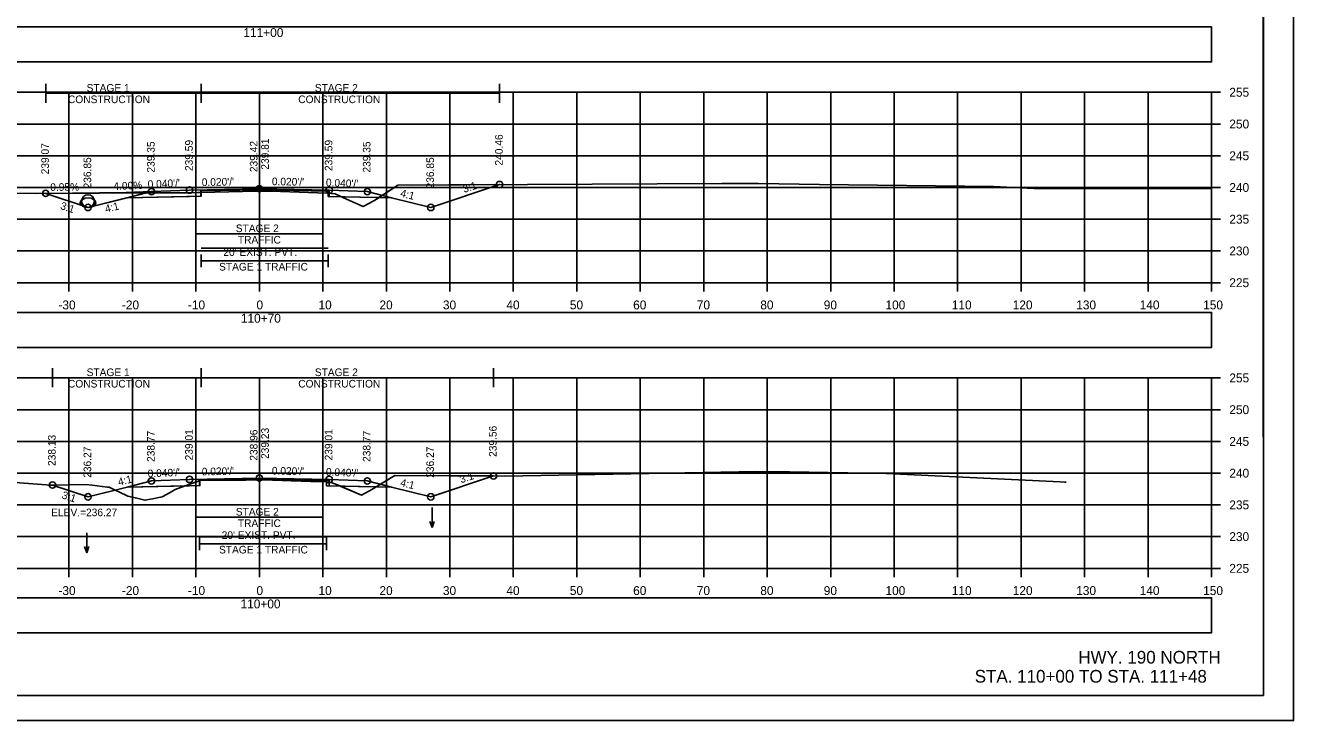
# Model space of a CAD drawing. Extents: x 1369627 to 1374022, y 380035 to 398173.
# Drawn here: x 1370142.4 to 1370342.2, y 380888.2 to 380997.7 of the extents above; entities that cross this region are included whole.
import ezdxf

# ---------------------------------------------------------------- set-up
doc = ezdxf.new("R2010")
doc.units = 0
for name, color, linetype in [('Default', 7, 'Continuous'), ('R_Alt Surface', 7, 'Continuous'), ('R_Axis', 7, 'Continuous'), ('R_Axis Annot', 7, 'Continuous'), ('R_Border', 7, 'Continuous'), ('R_Border Notes', 7, 'Continuous'), ('R_Draft', 7, 'Continuous'), ('R_Drive', 7, 'Continuous'), ('R_Exist Surface', 7, 'Continuous'), ('R_Fin Surface', 7, 'Continuous'), ('R_Grid', 7, 'Continuous'), ('R_MOT', 7, 'Continuous'), ('R_No Plot', 7, 'Continuous'), ('R_Water', 7, 'Continuous'), ('R_Water Annot', 7, 'Continuous'), ('R_Xsect Elev', 7, 'Continuous'), ('R_Xsect Slope', 7, 'Continuous'), ('T_Vehicle Path Lt Major', 7, 'Continuous'), ('T_Vehicle Path Lt Minor', 7, 'Continuous'), ('T_Vehicle Path Rt', 7, 'Continuous')]:
    doc.layers.add(name, color=color, linetype=linetype)

msp = doc.modelspace()

# ---------------------------------------------------------------- linework, layer by layer
at = {"layer": 'Default'}
for points in [[(1370029.24, 380991.99), (1370329.24, 380991.99), (1370329.24, 380997.51), (1370029.24, 380997.51)], [(1370029.24, 380947.01), (1370329.24, 380947.01), (1370329.24, 380952.53), (1370029.24, 380952.53)], [(1370029.24, 380902.06), (1370329.24, 380902.06), (1370329.24, 380907.58), (1370029.24, 380907.58)]]:
    msp.add_lwpolyline(points, close=True, dxfattribs=at)
at = {"layer": 'R_Alt Surface'}
for points in [[(1370158.41, 380970.6), (1370170.05, 380970.83), (1370170.05, 380971.67), (1370179.24, 380971.85), (1370190.05, 380971.63), (1370190.05, 380970.8), (1370200.07, 380970.6)], [(1370158.41, 380925.02), (1370169.79, 380925.25), (1370169.79, 380926.08), (1370179.24, 380926.27), (1370189.79, 380926.06), (1370189.79, 380925.22), (1370200.07, 380925.02)]]:
    msp.add_lwpolyline(points, dxfattribs=at)
at = {"layer": 'R_Axis'}
for p, q in [((1370329.24, 380957.21), (1370329.24, 380987.21)), ((1370330.64, 380987.21), (1370329.24, 380987.21)), ((1370330.64, 380982.21), (1370329.24, 380982.21)), ((1370330.64, 380977.21), (1370329.24, 380977.21)), ((1370330.64, 380972.21), (1370329.24, 380972.21)), ((1370330.64, 380967.21), (1370329.24, 380967.21)), ((1370330.64, 380962.21), (1370329.24, 380962.21)), ((1370029.24, 380957.21), (1370329.24, 380957.21)), ((1370149.24, 380955.81), (1370149.24, 380957.21)), ((1370159.24, 380955.81), (1370159.24, 380957.21)), ((1370169.24, 380955.81), (1370169.24, 380957.21)), ((1370179.24, 380955.81), (1370179.24, 380957.21)), ((1370189.24, 380955.81), (1370189.24, 380957.21)), ((1370199.24, 380955.81), (1370199.24, 380957.21)), ((1370209.24, 380955.81), (1370209.24, 380957.21)), ((1370219.24, 380955.81), (1370219.24, 380957.21)), ((1370229.24, 380955.81), (1370229.24, 380957.21)), ((1370239.24, 380955.81), (1370239.24, 380957.21)), ((1370249.24, 380955.81), (1370249.24, 380957.21)), ((1370259.24, 380955.81), (1370259.24, 380957.21)), ((1370269.24, 380955.81), (1370269.24, 380957.21)), ((1370279.24, 380955.81), (1370279.24, 380957.21)), ((1370289.24, 380955.81), (1370289.24, 380957.21)), ((1370299.24, 380955.81), (1370299.24, 380957.21)), ((1370309.24, 380955.81), (1370309.24, 380957.21)), ((1370319.24, 380955.81), (1370319.24, 380957.21)), ((1370329.24, 380955.81), (1370329.24, 380957.21)), ((1370330.64, 380957.21), (1370329.24, 380957.21)), ((1370329.24, 380912.21), (1370329.24, 380942.21)), ((1370330.64, 380942.21), (1370329.24, 380942.21)), ((1370330.64, 380937.21), (1370329.24, 380937.21)), ((1370330.64, 380932.21), (1370329.24, 380932.21)), ((1370330.64, 380927.21), (1370329.24, 380927.21)), ((1370330.64, 380922.21), (1370329.24, 380922.21)), ((1370330.64, 380917.21), (1370329.24, 380917.21)), ((1370029.24, 380912.21), (1370329.24, 380912.21)), ((1370149.24, 380910.81), (1370149.24, 380912.21)), ((1370159.24, 380910.81), (1370159.24, 380912.21)), ((1370169.24, 380910.81), (1370169.24, 380912.21)), ((1370179.24, 380910.81), (1370179.24, 380912.21)), ((1370189.24, 380910.81), (1370189.24, 380912.21)), ((1370199.24, 380910.81), (1370199.24, 380912.21)), ((1370209.24, 380910.81), (1370209.24, 380912.21)), ((1370219.24, 380910.81), (1370219.24, 380912.21)), ((1370229.24, 380910.81), (1370229.24, 380912.21)), ((1370239.24, 380910.81), (1370239.24, 380912.21)), ((1370249.24, 380910.81), (1370249.24, 380912.21)), ((1370259.24, 380910.81), (1370259.24, 380912.21)), ((1370269.24, 380910.81), (1370269.24, 380912.21)), ((1370279.24, 380910.81), (1370279.24, 380912.21)), ((1370289.24, 380910.81), (1370289.24, 380912.21)), ((1370299.24, 380910.81), (1370299.24, 380912.21)), ((1370309.24, 380910.81), (1370309.24, 380912.21)), ((1370319.24, 380910.81), (1370319.24, 380912.21)), ((1370329.24, 380910.81), (1370329.24, 380912.21)), ((1370330.64, 380912.21), (1370329.24, 380912.21))]:
    msp.add_line(p, q, dxfattribs=at)
at = {"layer": 'R_Border'}
for q in [(1370337.42, 381097.67), (1370021.24, 380892.21)]:
    msp.add_line((1370337.42, 380892.21), q, dxfattribs=at)
at = {"layer": 'R_Drive'}
for p, q in [((1370158.24, 380971.4), (1370145.58, 380971.28)), ((1370162.24, 380971.56), (1370158.24, 380971.4))]:
    msp.add_line(p, q, dxfattribs=at)
at = {"layer": 'R_Exist Surface'}
for points in [[(1370136.66, 380971.32), (1370143.95, 380971.27), (1370164.21, 380971.38), (1370168.4, 380971.37), (1370169.5, 380971.4), (1370170.02, 380971.41), (1370178.76, 380971.62), (1370180.05, 380971.65), (1370182.59, 380971.57), (1370189.9, 380971.29), (1370190.62, 380971.26), (1370191.15, 380971.23), (1370192.51, 380970.6), (1370195.58, 380969.23), (1370197.26, 380970.09), (1370201.07, 380972.59), (1370252.07, 380972.84), (1370255.55, 380972.83), (1370257.85, 380972.86), (1370267.46, 380972.68), (1370294.91, 380972.34), (1370301.24, 380972.06), (1370329.24, 380972.02)], [(1370138.7, 380925.9), (1370145.66, 380925.36), (1370146.01, 380925.34), (1370146.63, 380925.34), (1370151.88, 380925.4), (1370152.89, 380925.3), (1370155.27, 380925.02), (1370155.57, 380924.99), (1370157.09, 380924.26), (1370158.51, 380923.6), (1370159.72, 380923.3), (1370161.2, 380922.95), (1370162.38, 380923.17), (1370163.9, 380923.48), (1370165.17, 380924.17), (1370165.96, 380924.63), (1370167.57, 380925.23), (1370169.88, 380926.03), (1370177.09, 380926.13), (1370179.79, 380926.18), (1370187.36, 380925.9), (1370189.79, 380925.82), (1370190.35, 380925.76), (1370190.55, 380925.75), (1370191.82, 380925.24), (1370195.35, 380923.74), (1370196.97, 380924.64), (1370200.58, 380926.86), (1370217.92, 380926.76), (1370257.6, 380927.48), (1370262.74, 380927.42), (1370278.04, 380927.14), (1370305.39, 380925.82), (1370306.14, 380925.78), (1370306.36, 380925.78)]]:
    msp.add_lwpolyline(points, dxfattribs=at)
at = {"layer": 'R_Fin Surface'}
for points in [[(1370145.58, 380971.28), (1370152.24, 380969.06), (1370158.41, 380970.6), (1370162.24, 380971.56), (1370168.24, 380971.8), (1370179.24, 380972.02), (1370190.24, 380971.8), (1370196.24, 380971.56), (1370200.05, 380970.6), (1370206.24, 380969.06), (1370217.07, 380972.67)], [(1370146.64, 380925.34), (1370152.24, 380923.48), (1370158.41, 380925.02), (1370162.24, 380925.98), (1370168.24, 380926.22), (1370179.24, 380926.44), (1370190.24, 380926.22), (1370196.24, 380925.98), (1370200.05, 380925.02), (1370206.24, 380923.48), (1370216.11, 380926.77)]]:
    msp.add_lwpolyline(points, dxfattribs=at)
at = {"layer": 'R_Grid'}
for p, q in [((1370029.24, 380987.21), (1370329.24, 380987.21)), ((1370149.24, 380957.21), (1370149.24, 380987.21)), ((1370159.24, 380957.21), (1370159.24, 380987.21)), ((1370169.24, 380957.21), (1370169.24, 380987.21)), ((1370179.24, 380957.21), (1370179.24, 380987.21)), ((1370189.24, 380957.21), (1370189.24, 380987.21)), ((1370199.24, 380957.21), (1370199.24, 380987.21)), ((1370209.24, 380957.21), (1370209.24, 380987.21)), ((1370219.24, 380957.21), (1370219.24, 380987.21)), ((1370229.24, 380957.21), (1370229.24, 380987.21)), ((1370239.24, 380957.21), (1370239.24, 380987.21)), ((1370249.24, 380957.21), (1370249.24, 380987.21)), ((1370259.24, 380957.21), (1370259.24, 380987.21)), ((1370269.24, 380957.21), (1370269.24, 380987.21)), ((1370279.24, 380957.21), (1370279.24, 380987.21)), ((1370289.24, 380957.21), (1370289.24, 380987.21)), ((1370299.24, 380957.21), (1370299.24, 380987.21)), ((1370309.24, 380957.21), (1370309.24, 380987.21)), ((1370319.24, 380957.21), (1370319.24, 380987.21)), ((1370329.24, 380957.21), (1370329.24, 380987.21)), ((1370029.24, 380982.21), (1370329.24, 380982.21)), ((1370029.24, 380977.21), (1370329.24, 380977.21)), ((1370029.24, 380972.21), (1370329.24, 380972.21)), ((1370029.24, 380967.21), (1370329.24, 380967.21)), ((1370029.24, 380962.21), (1370329.24, 380962.21)), ((1370029.24, 380957.21), (1370329.24, 380957.21)), ((1370029.24, 380942.21), (1370329.24, 380942.21)), ((1370149.24, 380912.21), (1370149.24, 380942.21)), ((1370159.24, 380912.21), (1370159.24, 380942.21)), ((1370169.24, 380912.21), (1370169.24, 380942.21)), ((1370179.24, 380912.21), (1370179.24, 380942.21)), ((1370189.24, 380912.21), (1370189.24, 380942.21)), ((1370199.24, 380912.21), (1370199.24, 380942.21)), ((1370209.24, 380912.21), (1370209.24, 380942.21)), ((1370219.24, 380912.21), (1370219.24, 380942.21)), ((1370229.24, 380912.21), (1370229.24, 380942.21)), ((1370239.24, 380912.21), (1370239.24, 380942.21)), ((1370249.24, 380912.21), (1370249.24, 380942.21)), ((1370259.24, 380912.21), (1370259.24, 380942.21)), ((1370269.24, 380912.21), (1370269.24, 380942.21)), ((1370279.24, 380912.21), (1370279.24, 380942.21)), ((1370289.24, 380912.21), (1370289.24, 380942.21)), ((1370299.24, 380912.21), (1370299.24, 380942.21)), ((1370309.24, 380912.21), (1370309.24, 380942.21)), ((1370319.24, 380912.21), (1370319.24, 380942.21)), ((1370329.24, 380912.21), (1370329.24, 380942.21)), ((1370029.24, 380937.21), (1370329.24, 380937.21)), ((1370029.24, 380932.21), (1370329.24, 380932.21)), ((1370029.24, 380927.21), (1370329.24, 380927.21)), ((1370029.24, 380922.21), (1370329.24, 380922.21)), ((1370029.24, 380917.21), (1370329.24, 380917.21)), ((1370029.24, 380912.21), (1370329.24, 380912.21))]:
    msp.add_line(p, q, dxfattribs=at)
at = {"layer": 'R_MOT'}
for p, q in [((1370145.58, 380985.55), (1370145.58, 380988.55)), ((1370170.05, 380985.55), (1370170.05, 380988.55)), ((1370217.07, 380985.55), (1370217.07, 380988.55)), ((1370145.58, 380987.05), (1370217.07, 380987.05)), ((1370169.24, 380965.91), (1370169.24, 380963.91)), ((1370189.24, 380965.91), (1370189.24, 380963.91)), ((1370169.24, 380964.91), (1370189.24, 380964.91)), ((1370170.05, 380961.67), (1370170.05, 380959.67)), ((1370190.05, 380961.67), (1370190.05, 380959.67)), ((1370170.05, 380960.67), (1370190.05, 380960.67)), ((1370146.63, 380940.75), (1370146.63, 380943.75)), ((1370170.05, 380940.75), (1370170.05, 380943.75)), ((1370216.11, 380940.75), (1370216.11, 380943.75)), ((1370146.63, 380942.25), (1370216.11, 380942.25)), ((1370169.24, 380921.26), (1370169.24, 380919.26)), ((1370189.24, 380921.26), (1370189.24, 380919.26)), ((1370169.24, 380920.26), (1370189.24, 380920.26)), ((1370169.79, 380917.09), (1370169.79, 380915.09)), ((1370169.79, 380916.09), (1370189.79, 380916.09)), ((1370189.79, 380917.09), (1370189.79, 380915.09))]:
    msp.add_line(p, q, dxfattribs=at)
at = {"layer": 'R_No Plot'}
msp.add_line((1370008.84, 380888.23), (1370342.17, 380888.23), dxfattribs=at)
for points in [[(1370008.83, 381101.56), (1370342.17, 381101.56), (1370342.17, 380888.23), (1370008.83, 380888.23)], [(1370255.16, 381097.67), (1370274.78, 381097.67), (1370274.78, 381087.79), (1370290.89, 381087.79), (1370314.09, 381087.79), (1370314.09, 381055.12), (1370337.3, 381055.12), (1370337.42, 380892.21), (1370021.24, 380892.21), (1370021.24, 381097.67)]]:
    msp.add_lwpolyline(points, close=True, dxfattribs=at)
for points in [[(1370158.41, 380970.6), (1370168.24, 380970.8), (1370170.02, 380970.84), (1370170.02, 380971.67), (1370179.24, 380971.85), (1370190.24, 380971.63), (1370190.24, 380970.8), (1370190.24, 380970.8), (1370200.05, 380970.6)], [(1370170.05, 380962.65), (1370190.05, 380962.65)], [(1370158.41, 380925.02), (1370168.24, 380925.22), (1370169.88, 380925.25), (1370169.88, 380926.08), (1370179.24, 380926.27), (1370190.24, 380926.05), (1370190.24, 380925.22), (1370190.24, 380925.22), (1370200.05, 380925.02)], [(1370169.79, 380917.18), (1370189.79, 380917.18)]]:
    msp.add_lwpolyline(points, dxfattribs=at)
for centre, radius in [((1370217.07, 380972.67), 0.5), ((1370145.58, 380971.28), 0.5), ((1370162.24, 380971.56), 0.5), ((1370168.24, 380971.8), 0.5), ((1370179.24, 380972.02), 0.5), ((1370190.24, 380971.8), 0.5), ((1370196.24, 380971.56), 0.5), ((1370152.24, 380970.06), 1), ((1370152.24, 380969.06), 0.5), ((1370206.24, 380969.06), 0.5), ((1370216.11, 380926.77), 0.5), ((1370146.64, 380925.34), 0.5), ((1370162.24, 380925.98), 0.5), ((1370168.24, 380926.22), 0.5), ((1370179.24, 380926.44), 0.5), ((1370190.24, 380926.22), 0.5), ((1370196.24, 380925.98), 0.5), ((1370152.24, 380923.48), 0.5), ((1370206.24, 380923.48), 0.5)]:
    msp.add_circle(centre, radius, dxfattribs=at)
at = {"layer": 'R_Water'}
msp.add_ellipse((1370152.24, 380969.81), major_axis=(1.21, 0), ratio=0.62069, dxfattribs=at)
at = {"layer": 'R_Water Annot'}
for p, q in [((1370206.44, 380921.8), (1370206.44, 380918.65)), ((1370206.44, 380918.65), (1370206.09, 380919.62)), ((1370206.44, 380918.65), (1370206.79, 380919.62)), ((1370152.03, 380917.82), (1370152.03, 380914.68)), ((1370152.03, 380914.68), (1370151.68, 380915.64)), ((1370152.03, 380914.68), (1370152.38, 380915.64))]:
    msp.add_line(p, q, dxfattribs=at)
at = {"layer": 'R_Xsect Elev'}
for p, q in [((1370179.24, 380971.63), (1370179.24, 380981.63)), ((1370179.24, 380926.17), (1370179.24, 380936.17))]:
    msp.add_line(p, q, dxfattribs=at)
at = {"layer": 'T_Vehicle Path Lt Major'}
msp.add_lwpolyline([(1370162.24, 380971.56), (1370158.24, 380971.4), (1370145.58, 380971.28), (1370152.24, 380969.06)], close=True, dxfattribs=at)
at = {"layer": 'T_Vehicle Path Lt Minor'}
for p, q in [((1370145.58, 380971.28), (1370161.47, 380971.36)), ((1370161.47, 380971.36), (1370162.24, 380971.56))]:
    msp.add_line(p, q, dxfattribs=at)
msp.add_lwpolyline([(1370162.24, 380971.56), (1370158.24, 380971.4), (1370145.58, 380971.28)], dxfattribs=at)
at = {"layer": 'T_Vehicle Path Rt'}
for p, q in [((1370161.47, 380971.36), (1370145.58, 380971.28)), ((1370161.47, 380971.36), (1370158.41, 380970.6)), ((1370179.24, 380971.85), (1370170.05, 380971.67)), ((1370170.05, 380971.67), (1370170.05, 380971.41)), ((1370179.24, 380971.63), (1370179.24, 380971.85)), ((1370190.05, 380971.63), (1370179.24, 380971.85)), ((1370179.24, 380971.85), (1370179.24, 380971.63)), ((1370190.05, 380971.29), (1370190.05, 380971.63)), ((1370190.05, 380971.29), (1370190.05, 380970.8)), ((1370190.05, 380970.8), (1370192.16, 380970.76)), ((1370198.1, 380970.64), (1370192.16, 380970.76)), ((1370198.59, 380970.97), (1370198.1, 380970.64)), ((1370198.1, 380970.64), (1370200.05, 380970.6)), ((1370198.59, 380970.97), (1370200.05, 380970.6)), ((1370200.05, 380970.6), (1370198.59, 380970.97)), ((1370167.48, 380925.2), (1370169.79, 380925.25)), ((1370169.79, 380925.25), (1370169.79, 380926)), ((1370179.24, 380926.27), (1370169.88, 380926.08)), ((1370179.24, 380926.17), (1370179.24, 380926.27)), ((1370189.79, 380926.06), (1370179.24, 380926.27)), ((1370179.24, 380926.27), (1370179.24, 380926.17)), ((1370189.79, 380925.82), (1370189.79, 380926.06)), ((1370189.79, 380925.82), (1370189.79, 380925.22)), ((1370189.79, 380925.22), (1370191.95, 380925.18)), ((1370198.3, 380925.46), (1370197.67, 380925.07)), ((1370200.05, 380925.02), (1370198.3, 380925.46)), ((1370206.24, 380923.48), (1370216.11, 380926.77)), ((1370156.51, 380924.54), (1370155.57, 380924.99)), ((1370158.41, 380925.02), (1370156.51, 380924.54)), ((1370167.48, 380925.2), (1370158.41, 380925.02)), ((1370197.66, 380925.07), (1370191.96, 380925.18)), ((1370197.67, 380925.07), (1370200.05, 380925.02))]:
    msp.add_line(p, q, dxfattribs=at)
for points in [[(1370145.58, 380971.28), (1370152.24, 380969.06), (1370158.41, 380970.6), (1370161.47, 380971.36)], [(1370158.41, 380970.6), (1370168.24, 380970.8), (1370170.05, 380970.83), (1370170.05, 380971.41)], [(1370170.05, 380971.41), (1370169.5, 380971.4), (1370168.4, 380971.37), (1370164.21, 380971.38), (1370161.47, 380971.36)], [(1370170.05, 380971.41), (1370178.76, 380971.62), (1370179.24, 380971.63)], [(1370179.24, 380971.63), (1370180.05, 380971.65), (1370182.59, 380971.57), (1370189.9, 380971.29), (1370190.05, 380971.29)], [(1370192.16, 380970.76), (1370191.15, 380971.23), (1370190.62, 380971.26), (1370190.05, 380971.29)], [(1370217.07, 380972.67), (1370201.07, 380972.59), (1370198.59, 380970.97)], [(1370200.05, 380970.6), (1370206.24, 380969.06), (1370217.07, 380972.67)], [(1370192.16, 380970.76), (1370192.51, 380970.6), (1370195.58, 380969.23), (1370197.26, 380970.09), (1370198.1, 380970.64)], [(1370155.57, 380924.99), (1370155.27, 380925.02), (1370152.89, 380925.3), (1370151.88, 380925.4), (1370146.64, 380925.34)], [(1370146.64, 380925.34), (1370152.24, 380923.48), (1370156.51, 380924.54)], [(1370169.79, 380926), (1370167.57, 380925.23), (1370167.48, 380925.2)], [(1370169.88, 380926.08), (1370169.79, 380926.08), (1370169.79, 380926), (1370169.88, 380926.03)], [(1370169.88, 380926.03), (1370177.09, 380926.13), (1370179.24, 380926.17)], [(1370179.24, 380926.17), (1370179.79, 380926.18), (1370187.36, 380925.9), (1370189.79, 380925.82)], [(1370191.95, 380925.19), (1370191.82, 380925.24), (1370190.55, 380925.75), (1370190.35, 380925.76), (1370189.79, 380925.82)], [(1370216.11, 380926.77), (1370200.58, 380926.86), (1370198.3, 380925.46)], [(1370198.3, 380925.46), (1370200.05, 380925.02), (1370200.07, 380925.02), (1370206.24, 380923.48)], [(1370156.51, 380924.54), (1370157.09, 380924.26), (1370158.51, 380923.6), (1370159.72, 380923.3), (1370161.2, 380922.95), (1370162.38, 380923.17), (1370163.9, 380923.48), (1370165.17, 380924.17), (1370165.96, 380924.63), (1370167.48, 380925.2)], [(1370167.48, 380925.2), (1370167.48, 380925.2)], [(1370191.95, 380925.18), (1370191.95, 380925.19)], [(1370191.96, 380925.18), (1370195.35, 380923.74), (1370196.97, 380924.64), (1370197.66, 380925.07)], [(1370197.67, 380925.07), (1370197.67, 380925.07)], [(1370200.05, 380925.02), (1370200.05, 380925.02)]]:
    msp.add_lwpolyline(points, dxfattribs=at)

# ---------------------------------------------------------------- texts
at = {"layer": 'R_Axis Annot'}
for s, height, p in [('111+00', 1.4, (1370176.72, 380995.91)), ('255', 1.4, (1370332.04, 380986.51)), ('250', 1.4, (1370332.04, 380981.51)), ('245', 1.4, (1370332.04, 380976.51)), ('240', 1.4, (1370332.04, 380971.51)), ('235', 1.4, (1370332.04, 380966.51)), ("20' EXIST. PVT.", 1.2, (1370173.56, 380961.43)), ('230', 1.4, (1370332.04, 380961.51)), ('225', 1.4, (1370332.04, 380956.51)), ('-30', 1.4, (1370147.58, 380953.01)), ('-20', 1.4, (1370157.58, 380953.01)), ('-10', 1.4, (1370167.98, 380953.01)), ('0', 1.4, (1370178.78, 380953.01)), ('10', 1.4, (1370188.55, 380953.01)), ('20', 1.4, (1370198.15, 380953.01)), ('30', 1.4, (1370208.15, 380953.01)), ('40', 1.4, (1370218.15, 380953.01)), ('50', 1.4, (1370228.15, 380953.01)), ('60', 1.4, (1370238.12, 380953.01)), ('70', 1.4, (1370248.15, 380953.01)), ('80', 1.4, (1370258.15, 380953.01)), ('90', 1.4, (1370268.15, 380953.01)), ('100', 1.4, (1370277.87, 380953.01)), ('110', 1.4, (1370288.32, 380953.01)), ('120', 1.4, (1370297.92, 380953.01)), ('130', 1.4, (1370307.92, 380953.01)), ('140', 1.4, (1370317.92, 380953.01)), ('150', 1.4, (1370327.92, 380953.01)), ('110+70', 1.4, (1370176.32, 380950.91)), ('255', 1.4, (1370332.04, 380941.51)), ('250', 1.4, (1370332.04, 380936.51)), ('245', 1.4, (1370332.04, 380931.51)), ('240', 1.4, (1370332.04, 380926.51)), ('235', 1.4, (1370332.04, 380921.51)), ("20' EXIST. PVT.", 1.2, (1370173.3, 380916.85)), ('230', 1.4, (1370332.04, 380916.51)), ('225', 1.4, (1370332.04, 380911.51)), ('-30', 1.4, (1370147.58, 380908.01)), ('-20', 1.4, (1370157.58, 380908.01)), ('-10', 1.4, (1370167.98, 380908.01)), ('0', 1.4, (1370178.78, 380908.01)), ('10', 1.4, (1370188.55, 380908.01)), ('20', 1.4, (1370198.15, 380908.01)), ('30', 1.4, (1370208.15, 380908.01)), ('40', 1.4, (1370218.15, 380908.01)), ('50', 1.4, (1370228.15, 380908.01)), ('60', 1.4, (1370238.12, 380908.01)), ('70', 1.4, (1370248.15, 380908.01)), ('80', 1.4, (1370258.15, 380908.01)), ('90', 1.4, (1370268.15, 380908.01)), ('100', 1.4, (1370277.87, 380908.01)), ('110', 1.4, (1370288.32, 380908.01)), ('120', 1.4, (1370297.92, 380908.01)), ('130', 1.4, (1370307.92, 380908.01)), ('140', 1.4, (1370317.92, 380908.01)), ('150', 1.4, (1370327.92, 380908.01)), ('110+00', 1.4, (1370176.27, 380905.91))]:
    msp.add_text(s, height=height, dxfattribs=at).set_placement(p)
at = {"layer": 'R_Border Notes'}
msp.add_text('ELEV.=236.27', height=1.2, dxfattribs=at).set_placement((1370146.44, 380920.43))
at = {"layer": 'R_Draft'}
for s, p in [('HWY. 190 NORTH', (1370308.25, 380897.21)), ('STA. 110+00 TO STA. 111+48', (1370291.93, 380894.21))]:
    msp.add_text(s, height=2, dxfattribs=at).set_placement(p)
at = {"layer": 'R_MOT'}
for s, p in [('STAGE 1', (1370152.02, 380987.3)), ('STAGE 2', (1370187.97, 380987.3)), ('CONSTRUCTION', (1370149.08, 380985.5)), ('CONSTRUCTION', (1370185.36, 380985.5)), ('STAGE 2', (1370175.52, 380965.18)), ('TRAFFIC', (1370175.85, 380963.38)), ('STAGE 1 TRAFFIC', (1370172.89, 380959.13)), ('STAGE 1', (1370152.02, 380942.5)), ('STAGE 2', (1370187.97, 380942.5)), ('CONSTRUCTION', (1370149.08, 380940.7)), ('CONSTRUCTION', (1370185.36, 380940.7)), ('STAGE 2', (1370175.52, 380920.53)), ('TRAFFIC', (1370175.85, 380918.73)), ('STAGE 1 TRAFFIC', (1370172.88, 380914.56))]:
    msp.add_text(s, height=1.2, dxfattribs=at).set_placement(p)
at = {"layer": 'R_Xsect Elev'}
for s, rotation, p in [('239.35', 90, (1370162.74, 380974.56)), ('239.59', 90, (1370168.74, 380974.8)), ('239.42', 90, (1370178.94, 380974.63)), ('239.81', 90, (1370180.73, 380975.02)), ('239.59', 90, (1370190.74, 380974.8)), ('239.35', 90, (1370196.74, 380974.56)), ('240.46', 90, (1370217.57, 380975.67)), ('239.07', 90, (1370146.08, 380974.28)), ('236.85', 90, (1370152.74, 380972.06)), ('236.85', 90, (1370206.74, 380972.06)), ('4.00%', 2.2906, (1370156.26, 380971.8)), ('0.95%', 0.5443, (1370146.3, 380971.67)), ('238.77', 90, (1370162.74, 380928.98)), ('239.01', 90, (1370168.74, 380929.22)), ('238.96', 90, (1370178.94, 380929.17)), ('239.23', 90, (1370180.73, 380929.44)), ('239.01', 90, (1370190.74, 380929.22)), ('238.77', 90, (1370196.74, 380928.98)), ('239.56', 90, (1370216.61, 380929.77)), ('238.13', 90, (1370147.14, 380928.34)), ('236.27', 90, (1370152.74, 380926.48)), ('236.27', 90, (1370206.74, 380926.48))]:
    msp.add_text(s, height=1.2, rotation=rotation, dxfattribs=at).set_placement(p)
at = {"layer": 'R_Xsect Slope'}
for s, rotation, p in [("0.040'/'", 2.2906, (1370161.66, 380972.13)), ("0.020'/'", 1.1458, (1370170.17, 380972.44)), ("0.020'/'", 358.8542, (1370181.19, 380972.58)), ("0.040'/'", 357.7094, (1370189.7, 380972.42)), ('4:1', 345.9638, (1370201.36, 380970.79)), ('3:1', 18.4349, (1370211.5, 380971.34)), ('3:1', 341.5651, (1370147.79, 380968.85)), ('4:1', 14.0362, (1370155.07, 380968.23)), ("0.040'/'", 2.2906, (1370161.66, 380926.55)), ("0.020'/'", 1.1458, (1370170.17, 380926.85)), ("0.020'/'", 358.8542, (1370181.19, 380927)), ("0.040'/'", 357.7094, (1370189.7, 380926.84)), ('3:1', 18.4349, (1370211.02, 380925.6)), ('4:1', 14.0362, (1370157.12, 380925.21)), ('4:1', 345.9638, (1370201.36, 380925.21)), ('3:1', 341.5651, (1370148.01, 380923.28))]:
    msp.add_text(s, height=1.2, rotation=rotation, dxfattribs=at).set_placement(p)

doc.saveas('drawing.dxf')
